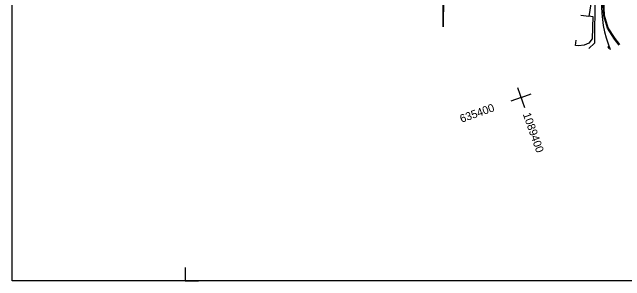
# Model space of a CAD drawing. Extents: x -636600 to -628587, y -1090963 to -1085869.
# Drawn here: x -629847.3 to -629617.6, y -1086535.3 to -1086434.5 of the extents above; entities that cross this region are included whole.
import ezdxf

# ---------------------------------------------------------------- set-up
doc = ezdxf.new("R2010")
doc.units = 0
for name, color, linetype in [('08_LEGENDA_HV', 7, 'Continuous'), ('20', 7, 'Continuous'), ('23', 7, 'Continuous'), ('40', 7, 'Continuous'), ('52', 7, 'Continuous'), ('síť křížků', 7, 'Continuous')]:
    doc.layers.add(name, color=color, linetype=linetype)

msp = doc.modelspace()

# ---------------------------------------------------------------- linework, layer by layer
at = {"layer": '08_LEGENDA_HV'}
for p, q in [((-629847.27, -1086535.26), (-629847.27, -1086238.26)), ((-629152.5, -1086535.26), (-629847.27, -1086535.26))]:
    msp.add_line(p, q, dxfattribs=at)
msp.add_lwpolyline([(-629782.5, -1086530.26), (-629782.5, -1086535.26), (-629777.5, -1086535.26)], dxfattribs=at)
at = {"layer": '20'}
for p, q in [((-629629.99, -1086428.61), (-629631.09, -1086436.12)), ((-629631.09, -1086436.12), (-629634.06, -1086435.69)), ((-629631.05, -1086435.82), (-629629.61, -1086436.03)), ((-629629.61, -1086436.03), (-629629.83, -1086444.46)), ((-629636.07, -1086446.99), (-629635.86, -1086445)), ((-629629.83, -1086444.46), (-629631.08, -1086446.04)), ((-629634.99, -1086447.11), (-629636.07, -1086446.99)), ((-629632.82, -1086446.81), (-629634.99, -1086447.11)), ((-629631.08, -1086446.04), (-629632.82, -1086446.81))]:
    msp.add_line(p, q, dxfattribs=at)
at = {"layer": '23'}
for p, q in [((-629685.76, -1086440), (-629685.67, -1086425.59)), ((-629685.56, -1086440), (-629685.47, -1086425.8)), ((-629625.46, -1086435.75), (-629625.83, -1086429.96)), ((-629625.16, -1086435.69), (-629625.53, -1086429.99)), ((-629624.1, -1086440.39), (-629625.46, -1086435.75)), ((-629623.82, -1086440.26), (-629625.16, -1086435.69)), ((-629621.44, -1086444.55), (-629624.1, -1086440.39)), ((-629621.2, -1086444.38), (-629623.82, -1086440.26)), ((-629619.73, -1086446.81), (-629621.44, -1086444.55)), ((-629619.49, -1086446.63), (-629621.2, -1086444.38))]:
    msp.add_line(p, q, dxfattribs=at)
at = {"layer": '40'}
for p in [(-629628.84, -1086429.15), (-629631.04, -1086448.01)]:
    msp.add_line(p, (-629628.99, -1086446.04), dxfattribs=at)
msp.add_arc((-629581.3, -1086431.59), 45.05, 178.0837, 202.0341, dxfattribs=at)
at = {"layer": '52'}
msp.add_line((-629623.68, -1086447.36), (-629623.52, -1086447.83), dxfattribs=at)
msp.add_lwpolyline([(-629623.92, -1086447.44), (-629623.75, -1086447.92), (-629623.28, -1086447.75), (-629623.45, -1086447.28)], close=True, dxfattribs=at)
at = {"layer": 'síť křížků'}
for p, q in [((-629657.85, -1086462.69), (-629655.18, -1086470.23)), ((-629656.51, -1086466.46), (-629652.75, -1086465.13)), ((-629656.51, -1086466.46), (-629660.28, -1086467.8))]:
    msp.add_line(p, q, dxfattribs=at)

# ---------------------------------------------------------------- texts
for s, rotation, p in [('635400', 19.5414, (-629678.82, -1086475.97)), ('1089400', 289.5414, (-629655.88, -1086472.75))]:
    msp.add_text(s, height=3, rotation=rotation, dxfattribs=at).set_placement(p)

doc.saveas('drawing.dxf')
